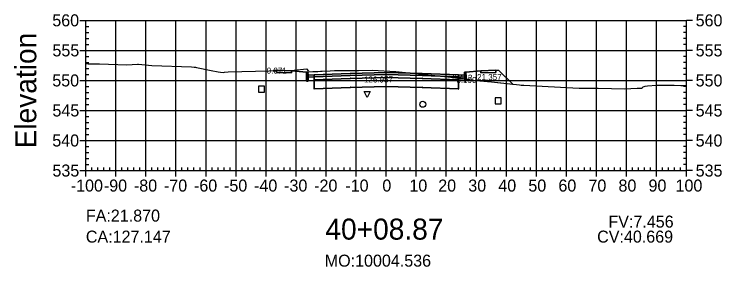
# Model space of a CAD drawing. Extents: x 704834 to 709892, y 372981 to 377533.
# Drawn here: x 707663 to 707898.6, y 373530.8 to 373614.9 of the extents above; entities that cross this region are included whole.
import ezdxf

# ---------------------------------------------------------------- set-up
doc = ezdxf.new("R2010")
doc.units = 0
for name, color, linetype in [('1', 7, 'Continuous'), ('10', 7, 'Continuous'), ('13', 7, 'Continuous'), ('14', 7, 'Continuous'), ('4', 7, 'Continuous'), ('57', 7, 'Continuous'), ('59', 7, 'Continuous'), ('60', 7, 'Continuous'), ('Default_Xsect', 7, 'Continuous'), ('Existing', 7, 'Continuous')]:
    doc.layers.add(name, color=color, linetype=linetype)

msp = doc.modelspace()

# ---------------------------------------------------------------- linework, layer by layer
for points in [[(707749.37, 373596.14), (707749.24, 373596.01)], [(707750.37, 373596.18), (707749.37, 373596.14)], [(707760.37, 373595.58), (707755.37, 373595.98)], [(707813.37, 373595.58), (707818.37, 373595.98)], [(707823.37, 373596.18), (707824.37, 373596.14)], [(707824.37, 373596.14), (707828.96, 373591.55)]]:
    msp.add_lwpolyline(points)
for points in [[(707755.37, 373595.98), (707750.37, 373596.18), (707750.37, 373595.51), (707755.37, 373595.31)], [(707818.37, 373595.31), (707823.37, 373595.51), (707823.37, 373596.18), (707818.37, 373595.98)], [(707760.87, 373594.58), (707760.79, 373595.58), (707760.37, 373595.58), (707760.37, 373592.58), (707760.87, 373592.58)], [(707762.87, 373594.66), (707760.87, 373594.58), (707760.87, 373593.91), (707762.87, 373593.99)], [(707786.87, 373594.83), (707798.87, 373594.47), (707810.87, 373593.99), (707810.87, 373594.66), (707798.87, 373595.14), (707786.87, 373595.5), (707774.87, 373595.14), (707762.87, 373594.66), (707762.87, 373593.99), (707774.87, 373594.47)], [(707786.87, 373593.83), (707798.87, 373593.47), (707810.87, 373592.99), (707810.87, 373593.99), (707798.87, 373594.47), (707786.87, 373594.83), (707774.87, 373594.47), (707762.87, 373593.99), (707762.87, 373592.99), (707774.87, 373593.47)], [(707786.87, 373590.83), (707798.87, 373590.47), (707810.87, 373589.99), (707810.87, 373592.99), (707798.87, 373593.47), (707786.87, 373593.83), (707774.87, 373593.47), (707762.87, 373592.99), (707762.87, 373589.99), (707774.87, 373590.47)], [(707774.82, 373593.42), (707774.92, 373593.42), (707774.92, 373593.52), (707774.82, 373593.52)], [(707786.82, 373594.78), (707786.92, 373594.78), (707786.92, 373594.88), (707786.82, 373594.88)], [(707786.82, 373593.78), (707786.92, 373593.78), (707786.92, 373593.88), (707786.82, 373593.88)], [(707798.82, 373593.42), (707798.92, 373593.42), (707798.92, 373593.52), (707798.82, 373593.52)], [(707810.87, 373593.99), (707812.87, 373593.91), (707812.87, 373594.58), (707810.87, 373594.66)], [(707812.87, 373592.58), (707813.37, 373592.58), (707813.37, 373595.58), (707812.96, 373595.58), (707812.87, 373594.58)], [(707762.82, 373592.94), (707762.92, 373592.94), (707762.92, 373593.04), (707762.82, 373593.04)], [(707810.82, 373592.94), (707810.92, 373592.94), (707810.92, 373593.04), (707810.82, 373593.04)], [(707762.82, 373589.94), (707762.92, 373589.94), (707762.92, 373590.04), (707762.82, 373590.04)], [(707774.82, 373590.42), (707774.92, 373590.42), (707774.92, 373590.52), (707774.82, 373590.52)], [(707786.82, 373590.78), (707786.92, 373590.78), (707786.92, 373590.88), (707786.82, 373590.88)], [(707798.82, 373590.42), (707798.92, 373590.42), (707798.92, 373590.52), (707798.82, 373590.52)], [(707810.82, 373589.94), (707810.92, 373589.94), (707810.92, 373590.04), (707810.82, 373590.04)]]:
    msp.add_lwpolyline(points, close=True)
at = {"layer": '1'}
for points in [[(707749.24, 373596.01), (707750.37, 373596.04), (707750.37, 373596.18), (707749.37, 373596.14)], [(707750.37, 373596.04), (707752.45, 373596.09), (707756.27, 373596.28), (707760.37, 373596.67), (707760.94, 373595.92), (707761.08, 373595.71), (707762.43, 373595.77), (707764.05, 373595.84), (707764.95, 373595.87), (707765.54, 373595.88), (707768.25, 373596.05), (707769.67, 373596.17), (707777.61, 373596.12), (707782.15, 373596.18), (707790.05, 373595.78), (707807.35, 373594.05), (707810.87, 373593.63), (707810.87, 373592.99), (707810.87, 373589.99), (707798.87, 373590.47), (707786.87, 373590.83), (707774.87, 373590.47), (707762.87, 373589.99), (707762.87, 373592.99), (707762.87, 373593.99), (707760.87, 373593.91), (707760.87, 373592.58), (707760.37, 373592.58), (707760.37, 373595.58), (707755.37, 373595.98), (707755.37, 373595.31), (707750.37, 373595.51)], [(707813.37, 373593.3), (707814.66, 373593.09), (707816.7, 373592.81), (707821.86, 373592.32), (707828.96, 373591.55), (707824.37, 373596.14), (707823.37, 373596.18), (707823.37, 373595.51), (707818.37, 373595.31), (707818.37, 373595.98), (707813.37, 373595.58)], [(707810.87, 373593.63), (707812.44, 373593.45), (707812.87, 373593.38), (707812.87, 373593.91), (707810.87, 373593.99)], [(707812.87, 373593.38), (707812.97, 373593.37), (707813.37, 373593.3), (707813.37, 373592.58), (707812.87, 373592.58)], [(707780.47, 373587.16), (707779.47, 373589.16), (707781.47, 373589.16)]]:
    msp.add_lwpolyline(points, close=True, dxfattribs=at)
at = {"layer": '10'}
msp.add_lwpolyline([(707744.36, 373588.92), (707746.36, 373588.92), (707746.36, 373590.92), (707744.36, 373590.92)], close=True, dxfattribs=at)
at = {"layer": '13'}
msp.add_circle((707799.04, 373584.88), 1, dxfattribs=at)
at = {"layer": '14'}
for points in [[(707749.24, 373596.01), (707749.24, 373596.06), (707749.24, 373596.01), (707749.19, 373596.01), (707749.24, 373596.01), (707749.24, 373595.96), (707749.24, 373596.01), (707749.29, 373596.01)], [(707762.87, 373594.66), (707762.87, 373594.71), (707762.87, 373594.66), (707762.82, 373594.66), (707762.87, 373594.66), (707762.87, 373594.61), (707762.87, 373594.66), (707762.92, 373594.66)], [(707774.87, 373595.14), (707774.87, 373595.19), (707774.87, 373595.14), (707774.82, 373595.14), (707774.87, 373595.14), (707774.87, 373595.09), (707774.87, 373595.14), (707774.92, 373595.14)], [(707786.87, 373595.5), (707786.87, 373595.55), (707786.87, 373595.5), (707786.82, 373595.5), (707786.87, 373595.5), (707786.87, 373595.45), (707786.87, 373595.5), (707786.92, 373595.5)], [(707798.87, 373595.14), (707798.87, 373595.19), (707798.87, 373595.14), (707798.82, 373595.14), (707798.87, 373595.14), (707798.87, 373595.09), (707798.87, 373595.14), (707798.92, 373595.14)], [(707810.87, 373594.66), (707810.87, 373594.71), (707810.87, 373594.66), (707810.82, 373594.66), (707810.87, 373594.66), (707810.87, 373594.61), (707810.87, 373594.66), (707810.92, 373594.66)], [(707828.96, 373591.55), (707828.96, 373591.6), (707828.96, 373591.55), (707828.91, 373591.55), (707828.96, 373591.55), (707828.96, 373591.5), (707828.96, 373591.55), (707829.01, 373591.55)]]:
    msp.add_lwpolyline(points, dxfattribs=at)
at = {"layer": '4'}
msp.add_lwpolyline([(707823.18, 373585.07), (707825.18, 373585.07), (707825.18, 373587.07), (707823.18, 373587.07)], close=True, dxfattribs=at)
at = {"layer": '57'}
for p, q in [((707684.87, 373612.82), (707686.87, 373612.82)), ((707686.87, 373612.82), (707886.87, 373612.82)), ((707686.87, 373562.82), (707686.87, 373612.82)), ((707686.87, 373562.82), (707686.87, 373612.82)), ((707696.87, 373562.82), (707696.87, 373612.82)), ((707706.87, 373562.82), (707706.87, 373612.82)), ((707716.87, 373562.82), (707716.87, 373612.82)), ((707726.87, 373562.82), (707726.87, 373612.82)), ((707736.87, 373562.82), (707736.87, 373612.82)), ((707746.87, 373562.82), (707746.87, 373612.82)), ((707756.87, 373562.82), (707756.87, 373612.82)), ((707766.87, 373562.82), (707766.87, 373612.82)), ((707776.87, 373562.82), (707776.87, 373612.82)), ((707786.87, 373562.82), (707786.87, 373612.82)), ((707796.87, 373562.82), (707796.87, 373612.82)), ((707806.87, 373562.82), (707806.87, 373612.82)), ((707816.87, 373562.82), (707816.87, 373612.82)), ((707826.87, 373562.82), (707826.87, 373612.82)), ((707836.87, 373562.82), (707836.87, 373612.82)), ((707846.87, 373562.82), (707846.87, 373612.82)), ((707856.87, 373562.82), (707856.87, 373612.82)), ((707866.87, 373562.82), (707866.87, 373612.82)), ((707876.87, 373562.82), (707876.87, 373612.82)), ((707886.87, 373562.82), (707886.87, 373612.82)), ((707886.87, 373562.82), (707886.87, 373612.82)), ((707888.87, 373612.82), (707886.87, 373612.82)), ((707686.87, 373610.82), (707687.87, 373610.82)), ((707886.87, 373610.82), (707885.87, 373610.82)), ((707686.87, 373608.82), (707687.87, 373608.82)), ((707886.87, 373608.82), (707885.87, 373608.82)), ((707686.87, 373606.82), (707687.87, 373606.82)), ((707886.87, 373606.82), (707885.87, 373606.82)), ((707684.87, 373602.82), (707686.87, 373602.82)), ((707686.87, 373604.82), (707687.87, 373604.82)), ((707686.87, 373602.82), (707886.87, 373602.82)), ((707886.87, 373604.82), (707885.87, 373604.82)), ((707888.87, 373602.82), (707886.87, 373602.82)), ((707686.87, 373600.82), (707687.87, 373600.82)), ((707886.87, 373600.82), (707885.87, 373600.82)), ((707686.87, 373598.82), (707687.87, 373598.82)), ((707886.87, 373598.82), (707885.87, 373598.82)), ((707686.87, 373596.82), (707687.87, 373596.82)), ((707886.87, 373596.82), (707885.87, 373596.82)), ((707686.87, 373594.82), (707687.87, 373594.82)), ((707886.87, 373594.82), (707885.87, 373594.82)), ((707684.87, 373592.82), (707686.87, 373592.82)), ((707686.87, 373592.82), (707886.87, 373592.82)), ((707888.87, 373592.82), (707886.87, 373592.82)), ((707686.87, 373590.82), (707687.87, 373590.82)), ((707686.87, 373588.82), (707687.87, 373588.82)), ((707886.87, 373590.82), (707885.87, 373590.82)), ((707886.87, 373588.82), (707885.87, 373588.82)), ((707686.87, 373586.82), (707687.87, 373586.82)), ((707886.87, 373586.82), (707885.87, 373586.82)), ((707686.87, 373584.82), (707687.87, 373584.82)), ((707886.87, 373584.82), (707885.87, 373584.82)), ((707684.87, 373582.82), (707686.87, 373582.82)), ((707686.87, 373582.82), (707886.87, 373582.82)), ((707888.87, 373582.82), (707886.87, 373582.82)), ((707686.87, 373580.82), (707687.87, 373580.82)), ((707886.87, 373580.82), (707885.87, 373580.82)), ((707686.87, 373578.82), (707687.87, 373578.82)), ((707686.87, 373576.82), (707687.87, 373576.82)), ((707886.87, 373578.82), (707885.87, 373578.82)), ((707886.87, 373576.82), (707885.87, 373576.82)), ((707686.87, 373574.82), (707687.87, 373574.82)), ((707886.87, 373574.82), (707885.87, 373574.82)), ((707684.87, 373572.82), (707686.87, 373572.82)), ((707686.87, 373572.82), (707886.87, 373572.82)), ((707888.87, 373572.82), (707886.87, 373572.82)), ((707686.87, 373570.82), (707687.87, 373570.82)), ((707886.87, 373570.82), (707885.87, 373570.82)), ((707686.87, 373568.82), (707687.87, 373568.82)), ((707886.87, 373568.82), (707885.87, 373568.82)), ((707686.87, 373566.82), (707687.87, 373566.82)), ((707886.87, 373566.82), (707885.87, 373566.82)), ((707684.87, 373562.82), (707686.87, 373562.82)), ((707686.87, 373564.82), (707687.87, 373564.82)), ((707686.87, 373562.82), (707886.87, 373562.82)), ((707686.87, 373562.82), (707886.87, 373562.82)), ((707686.87, 373560.82), (707686.87, 373562.82)), ((707688.87, 373562.82), (707688.87, 373563.82)), ((707690.87, 373562.82), (707690.87, 373563.82)), ((707692.87, 373562.82), (707692.87, 373563.82)), ((707694.87, 373562.82), (707694.87, 373563.82)), ((707696.87, 373560.82), (707696.87, 373562.82)), ((707698.87, 373562.82), (707698.87, 373563.82)), ((707700.87, 373562.82), (707700.87, 373563.82)), ((707702.87, 373562.82), (707702.87, 373563.82)), ((707704.87, 373562.82), (707704.87, 373563.82)), ((707706.87, 373560.82), (707706.87, 373562.82)), ((707708.87, 373562.82), (707708.87, 373563.82)), ((707710.87, 373562.82), (707710.87, 373563.82)), ((707712.87, 373562.82), (707712.87, 373563.82)), ((707714.87, 373562.82), (707714.87, 373563.82)), ((707716.87, 373560.82), (707716.87, 373562.82)), ((707718.87, 373562.82), (707718.87, 373563.82)), ((707720.87, 373562.82), (707720.87, 373563.82)), ((707722.87, 373562.82), (707722.87, 373563.82)), ((707724.87, 373562.82), (707724.87, 373563.82)), ((707726.87, 373560.82), (707726.87, 373562.82)), ((707728.87, 373562.82), (707728.87, 373563.82)), ((707730.87, 373562.82), (707730.87, 373563.82)), ((707732.87, 373562.82), (707732.87, 373563.82)), ((707734.87, 373562.82), (707734.87, 373563.82)), ((707736.87, 373560.82), (707736.87, 373562.82)), ((707738.87, 373562.82), (707738.87, 373563.82)), ((707740.87, 373562.82), (707740.87, 373563.82)), ((707742.87, 373562.82), (707742.87, 373563.82)), ((707744.87, 373562.82), (707744.87, 373563.82)), ((707746.87, 373560.82), (707746.87, 373562.82)), ((707748.87, 373562.82), (707748.87, 373563.82)), ((707750.87, 373562.82), (707750.87, 373563.82)), ((707752.87, 373562.82), (707752.87, 373563.82)), ((707754.87, 373562.82), (707754.87, 373563.82)), ((707756.87, 373560.82), (707756.87, 373562.82)), ((707758.87, 373562.82), (707758.87, 373563.82)), ((707760.87, 373562.82), (707760.87, 373563.82)), ((707762.87, 373562.82), (707762.87, 373563.82)), ((707764.87, 373562.82), (707764.87, 373563.82)), ((707766.87, 373560.82), (707766.87, 373562.82)), ((707768.87, 373562.82), (707768.87, 373563.82)), ((707770.87, 373562.82), (707770.87, 373563.82)), ((707772.87, 373562.82), (707772.87, 373563.82)), ((707774.87, 373562.82), (707774.87, 373563.82)), ((707776.87, 373560.82), (707776.87, 373562.82)), ((707778.87, 373562.82), (707778.87, 373563.82)), ((707780.87, 373562.82), (707780.87, 373563.82)), ((707782.87, 373562.82), (707782.87, 373563.82)), ((707784.87, 373562.82), (707784.87, 373563.82)), ((707786.87, 373560.82), (707786.87, 373562.82)), ((707788.87, 373562.82), (707788.87, 373563.82)), ((707790.87, 373562.82), (707790.87, 373563.82)), ((707792.87, 373562.82), (707792.87, 373563.82)), ((707794.87, 373562.82), (707794.87, 373563.82)), ((707796.87, 373560.82), (707796.87, 373562.82)), ((707798.87, 373562.82), (707798.87, 373563.82)), ((707800.87, 373562.82), (707800.87, 373563.82)), ((707802.87, 373562.82), (707802.87, 373563.82)), ((707804.87, 373562.82), (707804.87, 373563.82)), ((707806.87, 373560.82), (707806.87, 373562.82)), ((707808.87, 373562.82), (707808.87, 373563.82)), ((707810.87, 373562.82), (707810.87, 373563.82)), ((707812.87, 373562.82), (707812.87, 373563.82)), ((707814.87, 373562.82), (707814.87, 373563.82)), ((707816.87, 373560.82), (707816.87, 373562.82)), ((707818.87, 373562.82), (707818.87, 373563.82)), ((707820.87, 373562.82), (707820.87, 373563.82)), ((707822.87, 373562.82), (707822.87, 373563.82)), ((707824.87, 373562.82), (707824.87, 373563.82)), ((707826.87, 373560.82), (707826.87, 373562.82)), ((707828.87, 373562.82), (707828.87, 373563.82)), ((707830.87, 373562.82), (707830.87, 373563.82)), ((707832.87, 373562.82), (707832.87, 373563.82)), ((707834.87, 373562.82), (707834.87, 373563.82)), ((707836.87, 373560.82), (707836.87, 373562.82)), ((707838.87, 373562.82), (707838.87, 373563.82)), ((707840.87, 373562.82), (707840.87, 373563.82)), ((707842.87, 373562.82), (707842.87, 373563.82)), ((707844.87, 373562.82), (707844.87, 373563.82)), ((707846.87, 373560.82), (707846.87, 373562.82)), ((707848.87, 373562.82), (707848.87, 373563.82)), ((707850.87, 373562.82), (707850.87, 373563.82)), ((707852.87, 373562.82), (707852.87, 373563.82)), ((707854.87, 373562.82), (707854.87, 373563.82)), ((707856.87, 373560.82), (707856.87, 373562.82)), ((707858.87, 373562.82), (707858.87, 373563.82)), ((707860.87, 373562.82), (707860.87, 373563.82)), ((707862.87, 373562.82), (707862.87, 373563.82)), ((707864.87, 373562.82), (707864.87, 373563.82)), ((707866.87, 373560.82), (707866.87, 373562.82)), ((707868.87, 373562.82), (707868.87, 373563.82)), ((707870.87, 373562.82), (707870.87, 373563.82)), ((707872.87, 373562.82), (707872.87, 373563.82)), ((707874.87, 373562.82), (707874.87, 373563.82)), ((707876.87, 373560.82), (707876.87, 373562.82)), ((707878.87, 373562.82), (707878.87, 373563.82)), ((707880.87, 373562.82), (707880.87, 373563.82)), ((707882.87, 373562.82), (707882.87, 373563.82)), ((707884.87, 373562.82), (707884.87, 373563.82)), ((707886.87, 373564.82), (707885.87, 373564.82)), ((707886.87, 373560.82), (707886.87, 373562.82)), ((707888.87, 373562.82), (707886.87, 373562.82))]:
    msp.add_line(p, q, dxfattribs=at)
at = {"layer": 'Default_Xsect'}
msp.add_lwpolyline([(707749.24, 373596.01), (707749.37, 373596.14), (707750.37, 373596.18), (707755.37, 373595.98), (707760.37, 373595.58), (707760.79, 373595.58), (707760.87, 373594.58), (707762.87, 373594.66), (707774.87, 373595.14), (707786.87, 373595.5), (707798.87, 373595.14), (707810.87, 373594.66), (707812.87, 373594.58), (707812.96, 373595.58), (707813.37, 373595.58), (707818.37, 373595.98), (707823.37, 373596.18), (707824.37, 373596.14), (707828.96, 373591.55)], dxfattribs=at)
at = {"layer": 'Existing'}
msp.add_lwpolyline([(707686.87, 373598.42), (707687.68, 373598.39), (707691.41, 373598.3), (707700.53, 373597.98), (707704.05, 373598.22), (707704.39, 373598.22), (707708.89, 373597.79), (707722.04, 373597.3), (707722.9, 373597.25), (707723.35, 373597.23), (707723.68, 373597.13), (707728.61, 373596.11), (707730.87, 373595.64), (707731.64, 373595.57), (707732.75, 373595.4), (707733.03, 373595.62), (707734.26, 373595.64), (707752.45, 373596.09), (707756.27, 373596.28), (707760.37, 373596.67), (707760.94, 373595.92), (707761.08, 373595.71), (707762.43, 373595.77), (707764.05, 373595.84), (707764.95, 373595.87), (707765.54, 373595.88), (707768.25, 373596.05), (707769.67, 373596.17), (707777.61, 373596.12), (707782.15, 373596.18), (707790.05, 373595.78), (707807.35, 373594.05), (707812.44, 373593.45), (707812.97, 373593.37), (707814.66, 373593.09), (707816.7, 373592.81), (707821.86, 373592.32), (707831.24, 373591.31), (707831.82, 373591.26), (707832.66, 373591.22), (707836.62, 373591.04), (707851.1, 373590.25), (707852.37, 373590.19), (707857.4, 373590.2), (707866.29, 373590.07), (707868.26, 373590.16), (707870.41, 373590.24), (707871.89, 373590.28), (707872.15, 373590.49), (707872.42, 373590.66), (707873.06, 373590.92), (707873.88, 373591.03), (707876.81, 373591.2), (707882.68, 373591.24), (707884.93, 373591.17), (707886.81, 373591.09), (707886.87, 373591.08)], dxfattribs=at)

# ---------------------------------------------------------------- texts
for s, p in [('CA:127.147', (707686.87, 373538.82)), ('CV:40.669', (707857.08, 373538.82))]:
    msp.add_text(s, height=4).set_placement(p)
at = {"layer": '1'}
msp.add_text('40+08.87', height=7, dxfattribs=at).set_placement((707766.61, 373539.82))
at = {"layer": '14'}
for p in [(707750.34, 373596.13), (707823.34, 373596.13), (707750.34, 373595.46), (707755.34, 373595.26), (707818.34, 373595.26), (707823.34, 373595.46)]:
    msp.add_text('+', height=0.1, dxfattribs=at).set_placement(p)
at = {"layer": '57'}
for s, p in [('560', (707675.7, 373610.82)), ('560', (707889.87, 373610.82)), ('555', (707675.75, 373600.82)), ('555', (707889.87, 373600.82)), ('550', (707675.7, 373590.82)), ('550', (707889.87, 373590.82)), ('545', (707675.75, 373580.82)), ('545', (707889.87, 373580.82)), ('540', (707675.7, 373570.82)), ('540', (707889.87, 373570.82)), ('535', (707675.75, 373560.82)), ('535', (707889.87, 373560.82)), ('-100', (707681.86, 373555.82)), ('-90', (707692.87, 373555.82)), ('-80', (707702.87, 373555.82)), ('-70', (707712.87, 373555.82)), ('-60', (707722.87, 373555.82)), ('-50', (707732.87, 373555.82)), ('-40', (707742.87, 373555.82)), ('-30', (707752.87, 373555.82)), ('-20', (707762.87, 373555.82)), ('-10', (707773.26, 373555.82)), ('0', (707785.58, 373555.82)), ('10', (707794.57, 373555.82)), ('20', (707804.18, 373555.82)), ('30', (707814.18, 373555.82)), ('40', (707824.18, 373555.82)), ('50', (707834.18, 373555.82)), ('60', (707844.18, 373555.82)), ('70', (707854.18, 373555.82)), ('80', (707864.18, 373555.82)), ('90', (707874.18, 373555.82)), ('100', (707883.17, 373555.82))]:
    msp.add_text(s, height=4, dxfattribs=at).set_placement(p)
at = {"layer": '59'}
for s, height, p in [('0.071', 2, (707747.07, 373595.09)), ('126.957', 2, (707779.44, 373592.13)), ('0.442', 2, (707808.86, 373592.73)), ('0.190', 2, (707810.22, 373591.96)), ('21.357', 2, (707817.1, 373592.93)), ('FA:21.870', 4, (707686.87, 373545.82)), ('FV:7.456', 4, (707860.83, 373543.82)), ('MO:10004.536', 4, (707766.4, 373530.82))]:
    msp.add_text(s, height=height, dxfattribs=at).set_placement(p)
at = {"layer": '60'}
msp.add_text('Elevation', height=7, rotation=90, dxfattribs=at).set_placement((707670.37, 373570.18))

doc.saveas('drawing.dxf')
